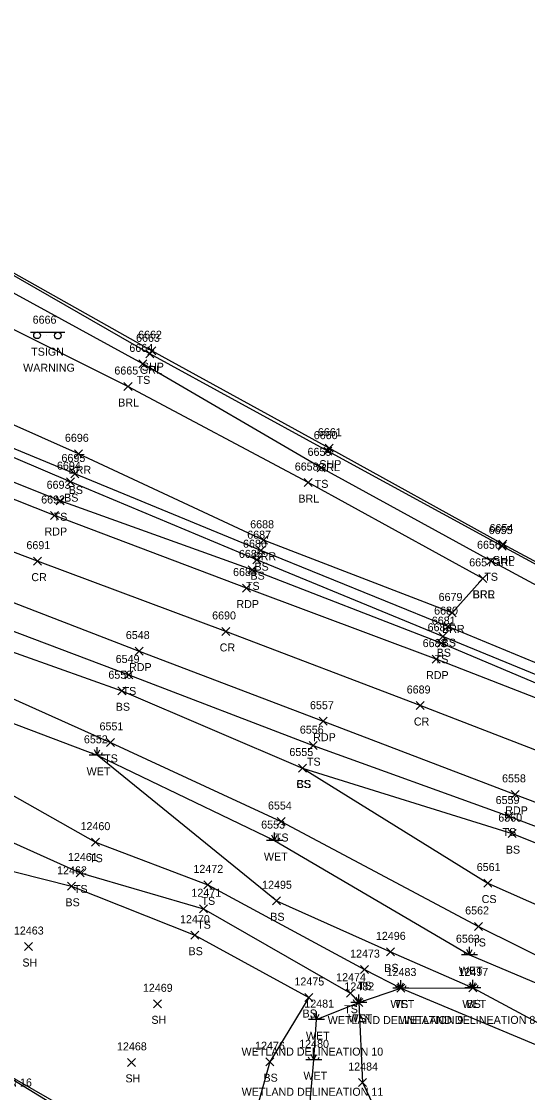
# Model space of a CAD drawing. Extents: x 1462089 to 1464015, y 730534 to 736144.
# Drawn here: x 1462916.7 to 1463043.1, y 731395.6 to 731663.4 of the extents above; entities that cross this region are included whole.
import ezdxf

# ---------------------------------------------------------------- set-up
doc = ezdxf.new("R2010")
doc.units = 0
for name, color, linetype in [('L_A', 7, 'Continuous'), ('L_C', 7, 'Continuous'), ('L_I', 7, 'Continuous'), ('L_TIC', 7, 'Continuous'), ('LABL', 7, 'Continuous'), ('LELB', 7, 'Continuous'), ('LFNC', 7, 'Continuous'), ('LWET', 7, 'Continuous'), ('P_A', 7, 'Continuous'), ('P_I', 7, 'Continuous'), ('P_TIC', 7, 'Continuous'), ('PET', 7, 'Continuous'), ('PRC', 7, 'Continuous'), ('PSP', 7, 'Continuous'), ('R_A', 7, 'Continuous'), ('R_I', 7, 'Continuous'), ('R_TIC', 7, 'Continuous'), ('RGR', 7, 'Continuous'), ('S_A', 7, 'Continuous'), ('S_C', 7, 'Continuous'), ('S_I', 7, 'Continuous'), ('SSGN', 7, 'Continuous')]:
    doc.layers.add(name, color=color, linetype=linetype)

msp = doc.modelspace()

# ---------------------------------------------------------------- linework, layer by layer
at = {"layer": 'L_TIC'}
for points in [[(1462946.03, 731576.76), (1462948.03, 731578.76)], [(1462948.03, 731576.76), (1462946.03, 731578.76)], [(1462942.29, 731571.1), (1462944.29, 731573.1)], [(1462944.29, 731571.1), (1462942.29, 731573.1)], [(1462929.95, 731554.28), (1462931.95, 731556.28)], [(1462931.95, 731554.28), (1462929.95, 731556.28)], [(1462990.5, 731550.77), (1462992.5, 731552.77)], [(1462992.5, 731550.77), (1462990.5, 731552.77)], [(1462927.9, 731547.31), (1462929.9, 731549.31)], [(1462929.9, 731547.31), (1462927.9, 731549.31)], [(1462929.04, 731549.24), (1462931.04, 731551.24)], [(1462931.04, 731549.24), (1462929.04, 731551.24)], [(1462987.28, 731547.09), (1462989.28, 731549.09)], [(1462989.28, 731547.09), (1462987.28, 731549.09)], [(1462925.32, 731542.54), (1462927.32, 731544.54)], [(1462927.32, 731542.54), (1462925.32, 731544.54)], [(1462976.15, 731532.67), (1462978.15, 731534.67)], [(1462978.15, 731532.67), (1462976.15, 731534.67)], [(1462975.42, 731530.07), (1462977.42, 731532.07)], [(1462977.42, 731530.07), (1462975.42, 731532.07)], [(1462974.42, 731527.81), (1462976.42, 731529.81)], [(1462976.42, 731527.81), (1462974.42, 731529.81)], [(1463032.85, 731527.54), (1463034.85, 731529.54)], [(1463034.85, 731527.54), (1463032.85, 731529.54)], [(1462973.33, 731525.26), (1462975.33, 731527.26)], [(1462975.33, 731525.26), (1462973.33, 731527.26)], [(1463030.85, 731523.15), (1463032.85, 731525.15)], [(1463032.85, 731523.15), (1463030.85, 731525.15)], [(1463030.85, 731523.15), (1463032.85, 731525.15)], [(1463032.85, 731523.15), (1463030.85, 731525.15)], [(1463023.22, 731514.5), (1463025.22, 731516.5)], [(1463025.22, 731514.5), (1463023.22, 731516.5)], [(1463022.17, 731511.08), (1463024.17, 731513.08)], [(1463024.17, 731511.08), (1463022.17, 731513.08)], [(1463020.46, 731506.93), (1463022.46, 731508.93)], [(1463022.46, 731506.93), (1463020.46, 731508.93)], [(1463020.92, 731508.58), (1463022.92, 731510.58)], [(1463022.92, 731508.58), (1463020.92, 731510.58)], [(1462942.53, 731499), (1462944.53, 731501)], [(1462944.53, 731499), (1462942.53, 731501)], [(1462940.79, 731495.05), (1462942.79, 731497.05)], [(1462942.79, 731495.05), (1462940.79, 731497.05)], [(1462937.92, 731482.15), (1462939.92, 731484.15)], [(1462939.92, 731482.15), (1462937.92, 731484.15)], [(1462988.56, 731481.33), (1462990.56, 731483.33)], [(1462990.56, 731481.33), (1462988.56, 731483.33)], [(1462985.9, 731475.74), (1462987.9, 731477.74)], [(1462987.9, 731475.74), (1462985.9, 731477.74)], [(1462985.9, 731475.74), (1462987.9, 731477.74)], [(1462987.9, 731475.74), (1462985.9, 731477.74)], [(1462980.55, 731462.36), (1462982.55, 731464.36)], [(1462982.55, 731462.36), (1462980.55, 731464.36)], [(1463037.41, 731463.73), (1463039.41, 731465.73)], [(1463039.41, 731463.73), (1463037.41, 731465.73)], [(1463038.19, 731459.33), (1463040.19, 731461.33)], [(1463040.19, 731459.33), (1463038.19, 731461.33)], [(1462934.16, 731457.2), (1462936.16, 731459.2)], [(1462936.16, 731457.2), (1462934.16, 731459.2)], [(1462930.38, 731449.5), (1462932.38, 731451.5)], [(1462932.38, 731449.5), (1462930.38, 731451.5)], [(1462928.22, 731446.17), (1462930.22, 731448.17)], [(1462930.22, 731446.17), (1462928.22, 731448.17)], [(1462962.22, 731446.53), (1462964.22, 731448.53)], [(1462964.22, 731446.53), (1462962.22, 731448.53)], [(1463032.15, 731446.98), (1463034.15, 731448.98)], [(1463034.15, 731446.98), (1463032.15, 731448.98)], [(1462961.15, 731440.56), (1462963.15, 731442.56)], [(1462963.15, 731440.56), (1462961.15, 731442.56)], [(1462979.37, 731442.55), (1462981.37, 731444.55)], [(1462981.37, 731442.55), (1462979.37, 731444.55)], [(1463029.83, 731436.13), (1463031.83, 731438.13)], [(1463031.83, 731436.13), (1463029.83, 731438.13)], [(1462958.96, 731433.95), (1462960.96, 731435.95)], [(1462960.96, 731433.95), (1462958.96, 731435.95)], [(1462917.44, 731431.11), (1462919.44, 731433.11)], [(1462919.44, 731431.11), (1462917.44, 731433.11)], [(1463007.84, 731429.78), (1463009.84, 731431.78)], [(1463009.84, 731429.78), (1463007.84, 731431.78)], [(1463001.33, 731425.34), (1463003.33, 731427.34)], [(1463003.33, 731425.34), (1463001.33, 731427.34)], [(1462997.85, 731419.44), (1462999.85, 731421.44)], [(1462999.85, 731419.44), (1462997.85, 731421.44)], [(1463010.45, 731420.73), (1463012.45, 731422.73)], [(1463012.45, 731420.73), (1463010.45, 731422.73)], [(1463028.39, 731420.77), (1463030.39, 731422.77)], [(1463030.39, 731420.77), (1463028.39, 731422.77)], [(1462949.65, 731416.79), (1462951.65, 731418.79)], [(1462951.65, 731416.79), (1462949.65, 731418.79)], [(1462987.44, 731418.37), (1462989.44, 731420.37)], [(1462989.44, 731418.37), (1462987.44, 731420.37)], [(1462999.92, 731417.14), (1463001.92, 731419.14)], [(1463001.92, 731417.14), (1462999.92, 731419.14)], [(1462943.18, 731402.15), (1462945.18, 731404.15)], [(1462945.18, 731402.15), (1462943.18, 731404.15)], [(1462977.67, 731402.32), (1462979.67, 731404.32)], [(1462979.67, 731402.32), (1462977.67, 731404.32)], [(1463000.87, 731397.11), (1463002.87, 731399.11)], [(1463002.87, 731397.11), (1463000.87, 731399.11)]]:
    msp.add_lwpolyline(points, dxfattribs=at)
at = {"layer": 'LABL'}
for points in [[(1463031.85, 731524.15), (1463024.22, 731515.5), (1462977.15, 731533.67), (1462930.95, 731555.28), (1462885.04, 731575.7), (1462834.51, 731597.22), (1462803.07, 731613.94), (1462803.87, 731628.84), (1462811.96, 731644.23)], [(1463031.85, 731524.15), (1462988.28, 731548.09), (1462943.29, 731572.1), (1462906.26, 731590.49), (1462870.14, 731614.39), (1462830.94, 731637.64), (1462811.96, 731644.23)]]:
    msp.add_lwpolyline(points, dxfattribs=at)
at = {"layer": 'LELB'}
for points in [[(1463119.6, 731469.74), (1463069.73, 731487.53), (1463021.46, 731507.93), (1462974.33, 731526.26), (1462926.32, 731543.54), (1462879.11, 731562.33), (1462827.61, 731581.45), (1462784.13, 731598.58), (1462763.62, 731605.93), (1462736.08, 731619.36), (1462729.89, 731630.52), (1462727.38, 731651.69), (1462726.82, 731663.37)], [(1463216.41, 731432.84), (1463196.86, 731441.6), (1463172.22, 731454.72), (1463127.76, 731480.4), (1463076.47, 731505.5), (1463033.85, 731528.54), (1462991.5, 731551.77), (1462947.03, 731577.76), (1462910.91, 731597.52), (1462873.41, 731619.83), (1462834.53, 731642.96)], [(1462725.83, 731477.73), (1462699.03, 731484.88), (1462678.02, 731490.51), (1462672.21, 731492.87), (1462685.03, 731534.1), (1462694.09, 731551.02), (1462707.07, 731562.68), (1462723.7, 731570.83), (1462738.52, 731573.85), (1462757.84, 731571.09), (1462803.89, 731553.92), (1462852.61, 731535.53), (1462892.59, 731519.26), (1462943.53, 731500), (1462989.56, 731482.33), (1463038.41, 731464.73), (1463096.36, 731442.72), (1463144.39, 731425.15), (1463184.91, 731409.31), (1463228.27, 731391.66), (1463272.85, 731369.67), (1463317.31, 731351.5), (1463360.65, 731325.78), (1463401.48, 731298.99)], [(1463172.21, 731447.97), (1463119.6, 731469.74), (1463070.36, 731489.69), (1463021.92, 731509.58), (1462975.42, 731528.81), (1462928.9, 731548.31), (1462881.06, 731568.69)], [(1463198.61, 731435.81), (1463172.21, 731447.97), (1463121.62, 731472.24), (1463071.4, 731492.14), (1463023.17, 731512.08), (1462976.42, 731531.07), (1462930.04, 731550.24), (1462881.79, 731570.18)], [(1462704.46, 731497.81), (1462686.16, 731500.02), (1462698.22, 731528.94), (1462703.29, 731542), (1462714.64, 731556.34), (1462732.86, 731563.96), (1462758.79, 731560.72), (1462800.62, 731547.77), (1462850.71, 731531.04), (1462891.22, 731514), (1462941.79, 731496.05), (1462986.9, 731476.74), (1463039.19, 731460.33), (1463094.46, 731438.38), (1463142.72, 731421.22), (1463180.95, 731402.04), (1463225.03, 731385.65), (1463269.42, 731363.58), (1463313.96, 731345.04), (1463357.55, 731320.57), (1463397.02, 731291.85), (1463445.25, 731256.26)], [(1462729.89, 731554.83), (1462752.88, 731550.71), (1462796.34, 731535.84), (1462846.87, 731523.3), (1462891.6, 731504.38), (1462938.92, 731483.15), (1462981.55, 731463.36), (1463030.83, 731437.13), (1463081.03, 731412.21)], [(1462777.17, 731509.19), (1462798.63, 731508.16), (1462822.6, 731502.24), (1462848.3, 731494.04), (1462851.78, 731483.65), (1462861.65, 731479.24), (1462902.95, 731463.26), (1462931.38, 731450.5), (1462962.15, 731441.56), (1462998.85, 731420.44), (1463000.92, 731418.14), (1463001.87, 731398.11), (1463007.08, 731387.15), (1462997.64, 731369.41), (1462989.5, 731357.62)], [(1462848.3, 731494.04), (1462844.56, 731480.57), (1462862.76, 731470.59), (1462901.43, 731454.22), (1462929.22, 731447.17), (1462959.96, 731434.95), (1462988.44, 731419.37), (1462978.67, 731403.32), (1462969.15, 731369)], [(1462851.78, 731483.65), (1462863.11, 731486.52), (1462907.27, 731473.93), (1462935.16, 731458.2), (1462963.22, 731447.53), (1463002.33, 731426.34), (1463011.45, 731421.73), (1463048.65, 731406.13), (1463087.74, 731387.87), (1463123.73, 731373.61), (1463166.56, 731347.1), (1463143.62, 731326.72), (1463130.94, 731305.3), (1463126.82, 731285.41)], [(1462980.37, 731443.55), (1462935.58, 731479.91)], [(1462986.9, 731476.74), (1463033.15, 731447.98), (1463087.53, 731423.89), (1463138.54, 731409.22), (1463176.78, 731387.71), (1463218.91, 731373.24), (1463266.81, 731352.83), (1463310.06, 731334.99), (1463353.43, 731312.2), (1463391.94, 731284.58), (1463438.94, 731247.62)], [(1462980.37, 731443.55), (1463008.84, 731430.78), (1463029.39, 731421.77), (1463055.74, 731407.59), (1463086.66, 731401.55), (1463129.69, 731385.53), (1463168.32, 731363.77), (1463210.27, 731330.63)]]:
    msp.add_lwpolyline(points, dxfattribs=at)
at = {"layer": 'LFNC'}
msp.add_lwpolyline([(1462866.1, 731423.83), (1462898.03, 731407.27), (1462902.6, 731406.12), (1462940.18, 731384.56), (1462969.15, 731369), (1462989.5, 731357.62), (1463015.63, 731343.66), (1463061.19, 731318.77), (1463091.63, 731303.37), (1463126.82, 731285.41), (1463155.7, 731270.92), (1463169.89, 731264.01), (1463224.93, 731235.79), (1463261.29, 731216.06), (1463291.03, 731198.73), (1463314.83, 731185.74)], dxfattribs=at)
at = {"layer": 'LWET'}
for p, q in [((1462937.58, 731479.91), (1462933.58, 731479.91)), ((1462934.58, 731479.91), (1462934.25, 731480.58)), ((1462935.58, 731479.91), (1462934.92, 731481.25)), ((1462935.58, 731479.91), (1462935.58, 731481.91)), ((1462935.58, 731479.91), (1462936.25, 731481.25)), ((1462936.58, 731479.91), (1462936.92, 731480.58)), ((1462981.84, 731458.59), (1462977.84, 731458.59)), ((1462978.84, 731458.59), (1462978.51, 731459.26)), ((1462979.84, 731458.59), (1462979.18, 731459.93)), ((1462979.84, 731458.59), (1462979.84, 731460.59)), ((1462979.84, 731458.59), (1462980.51, 731459.93)), ((1462980.84, 731458.59), (1462981.18, 731459.26)), ((1463028.53, 731430.07), (1463027.86, 731431.41)), ((1463028.53, 731430.07), (1463028.53, 731432.07)), ((1463028.53, 731430.07), (1463029.19, 731431.41)), ((1463030.53, 731430.07), (1463026.53, 731430.07)), ((1463027.53, 731430.07), (1463027.19, 731430.74)), ((1463029.53, 731430.07), (1463029.86, 731430.74)), ((1463011.45, 731421.73), (1463011.45, 731423.73)), ((1463029.39, 731421.77), (1463029.39, 731423.77)), ((1463013.45, 731421.73), (1463009.45, 731421.73)), ((1463010.45, 731421.73), (1463010.12, 731422.4)), ((1463011.45, 731421.73), (1463010.78, 731423.07)), ((1463011.45, 731421.73), (1463012.12, 731423.07)), ((1463012.45, 731421.73), (1463012.78, 731422.4)), ((1463031.39, 731421.77), (1463027.39, 731421.77)), ((1463028.39, 731421.77), (1463028.06, 731422.44)), ((1463029.39, 731421.77), (1463028.72, 731423.1)), ((1463029.39, 731421.77), (1463030.06, 731423.1)), ((1463030.39, 731421.77), (1463030.72, 731422.44)), ((1463002.92, 731418.14), (1462998.92, 731418.14)), ((1462999.92, 731418.14), (1462999.59, 731418.8)), ((1463000.92, 731418.14), (1463000.25, 731419.47)), ((1463000.92, 731418.14), (1463000.92, 731420.14)), ((1463000.92, 731418.14), (1463001.59, 731419.47)), ((1463001.92, 731418.14), (1463002.25, 731418.8)), ((1462990.34, 731413.84), (1462989.67, 731415.18)), ((1462990.34, 731413.84), (1462990.34, 731415.84)), ((1462990.34, 731413.84), (1462991, 731415.18)), ((1462992.34, 731413.84), (1462988.34, 731413.84)), ((1462989.34, 731413.84), (1462989, 731414.51)), ((1462991.34, 731413.84), (1462991.67, 731414.51)), ((1462988.72, 731403.8), (1462988.39, 731404.47)), ((1462989.72, 731403.8), (1462989.05, 731405.13)), ((1462989.72, 731403.8), (1462989.72, 731405.8)), ((1462989.72, 731403.8), (1462990.39, 731405.13)), ((1462990.72, 731403.8), (1462991.05, 731404.47)), ((1462991.72, 731403.8), (1462987.72, 731403.8))]:
    msp.add_line(p, q, dxfattribs=at)
for points in [[(1462733.57, 731494.55), (1462725.26, 731500.55), (1462719.94, 731502.96), (1462723.6, 731512.41), (1462733.75, 731518.35), (1462743.36, 731523.25), (1462753.89, 731528.6), (1462746.86, 731535.71), (1462735.45, 731540.19), (1462722.91, 731541.96), (1462719.94, 731549.27), (1462730.7, 731550.95), (1462750.36, 731546.11), (1462796.24, 731531.79), (1462845.76, 731520.14), (1462890.22, 731497.14), (1462935.58, 731479.91), (1462979.84, 731458.59), (1463028.53, 731430.07), (1463078.39, 731408.92), (1463133.15, 731393.57), (1463171.56, 731375.44), (1463214.42, 731357.49), (1463259.4, 731337.33)], [(1462741.89, 731491.62), (1462779.66, 731487.48), (1462799.57, 731498.34), (1462829.45, 731474.49), (1462855.65, 731452.58), (1462886.76, 731433.59), (1462902.6, 731406.12), (1462939.7, 731383.42), (1462969.15, 731369), (1462987.54, 731378.98), (1462989.72, 731403.8), (1462990.34, 731413.84), (1463000.92, 731418.14), (1463011.45, 731421.73), (1463029.39, 731421.77)]]:
    msp.add_lwpolyline(points, dxfattribs=at)
at = {"layer": 'P_TIC'}
for points in [[(1462948.22, 731580.05), (1462950.22, 731582.05)], [(1462950.22, 731580.05), (1462948.22, 731582.05)], [(1462992.54, 731555.69), (1462994.54, 731557.69)], [(1462994.54, 731555.69), (1462992.54, 731557.69)], [(1462923.96, 731538.86), (1462925.96, 731540.86)], [(1462925.96, 731538.86), (1462923.96, 731540.86)], [(1463035.91, 731531.72), (1463037.91, 731533.72)], [(1463037.91, 731531.72), (1463035.91, 731533.72)], [(1462919.72, 731527.45), (1462921.72, 731529.45)], [(1462921.72, 731527.45), (1462919.72, 731529.45)], [(1462971.87, 731520.72), (1462973.87, 731522.72)], [(1462973.87, 731520.72), (1462971.87, 731522.72)], [(1462966.74, 731509.88), (1462968.74, 731511.88)], [(1462968.74, 731509.88), (1462966.74, 731511.88)], [(1462945.06, 731504.97), (1462947.06, 731506.97)], [(1462947.06, 731504.97), (1462945.06, 731506.97)], [(1463019.22, 731502.96), (1463021.22, 731504.96)], [(1463021.22, 731502.96), (1463019.22, 731504.96)], [(1463015.24, 731491.36), (1463017.24, 731493.36)], [(1463017.24, 731491.36), (1463015.24, 731493.36)], [(1462991.04, 731487.44), (1462993.04, 731489.44)], [(1462993.04, 731487.44), (1462991.04, 731489.44)], [(1463039, 731469.15), (1463041, 731471.15)], [(1463041, 731469.15), (1463039, 731471.15)]]:
    msp.add_lwpolyline(points, dxfattribs=at)
at = {"layer": 'PET'}
for points in [[(1463461.34, 731279.61), (1463416.02, 731311.33), (1463372.71, 731341.8), (1463324.96, 731373.71), (1463274.92, 731400.55), (1463226.84, 731425.24), (1463198.61, 731435.81), (1463171.74, 731446.45), (1463119.56, 731465.71), (1463068.75, 731485.01), (1463020.22, 731503.96), (1462972.87, 731521.72), (1462924.96, 731539.86), (1462877.42, 731558.69), (1462826.02, 731577.33), (1462782.49, 731593.34), (1462768.74, 731598.43), (1462762.18, 731600.75), (1462739.52, 731609.73), (1462723.72, 731618.83), (1462715.82, 731624.41), (1462713.48, 731627.53), (1462712.47, 731631.19), (1462712.89, 731635.26)], [(1462682, 731542.57), (1462690.37, 731554.44), (1462701.87, 731565.32), (1462718.63, 731575.1), (1462733.82, 731578.91), (1462746.81, 731578.39), (1462756.2, 731576.5), (1462761.65, 731574.84), (1462805.91, 731559.14), (1462855.47, 731540.72), (1462896.06, 731525.28), (1462946.06, 731505.97), (1462992.04, 731488.44), (1463040, 731470.15), (1463098.6, 731447.89), (1463146.47, 731429.53), (1463186.4, 731413.97), (1463230.08, 731397.45), (1463276.87, 731377.97), (1463320.08, 731356.26), (1463363.63, 731330.24), (1463405.12, 731302.86), (1463454, 731267.4)]]:
    msp.add_lwpolyline(points, dxfattribs=at)
at = {"layer": 'PRC'}
msp.add_lwpolyline([(1463372.71, 731341.8), (1463323.02, 731368.31), (1463272.12, 731392.66), (1463219.71, 731414.93), (1463167.62, 731434.61), (1463114.61, 731454.7), (1463064.71, 731473.62), (1463016.24, 731492.36), (1462967.74, 731510.88), (1462920.72, 731528.45), (1462871.86, 731546.95), (1462821.92, 731566.17), (1462781.52, 731581.37), (1462739.57, 731595.33), (1462703.33, 731606.12)], dxfattribs=at)
at = {"layer": 'PSP'}
msp.add_lwpolyline([(1463226.84, 731425.24), (1463216.41, 731432.84), (1463198.12, 731443.83), (1463173.9, 731457.95), (1463079.72, 731509.62), (1463036.91, 731532.72), (1462993.54, 731556.69), (1462949.22, 731581.05), (1462913.43, 731601.23), (1462875.48, 731623.24), (1462836.34, 731646.88)], dxfattribs=at)
at = {"layer": 'R_TIC'}
for points in [[(1462947.71, 731579.28), (1462949.71, 731581.28)], [(1462949.71, 731579.28), (1462947.71, 731581.28)], [(1462992.15, 731554.95), (1462994.15, 731556.95)], [(1462994.15, 731554.95), (1462992.15, 731556.95)], [(1463035.72, 731531.22), (1463037.72, 731533.22)], [(1463037.72, 731531.22), (1463035.72, 731533.22)]]:
    msp.add_lwpolyline(points, dxfattribs=at)
at = {"layer": 'RGR'}
msp.add_lwpolyline([(1463198.12, 731443.83), (1463173.45, 731457.19), (1463126.58, 731483.02), (1463079.48, 731508.97), (1463036.72, 731532.22), (1462993.15, 731555.95), (1462948.71, 731580.28), (1462913.11, 731600.75), (1462875.39, 731622.55), (1462835.91, 731646.01)], dxfattribs=at)
at = {"layer": 'SSGN'}
for p, q in [((1462918.92, 731585.73), (1462927.51, 731585.73)), ((1462922.94, 731584.83), (1462922.94, 731584.83))]:
    msp.add_line(p, q, dxfattribs=at)
for centre in [(1462920.58, 731584.9), (1462925.79, 731584.83)]:
    msp.add_circle(centre, 0.833, dxfattribs=at)

# ---------------------------------------------------------------- texts
at = {"layer": 'L_A'}
for s, p in [('TS', (1462945.44, 731572.76)), ('BRL', (1462940.83, 731567.1)), ('BRR', (1462928.44, 731550.28)), ('BS', (1462928.48, 731545.24)), ('TS', (1462989.91, 731546.77)), ('BS', (1462927.34, 731543.31)), ('BRL', (1462985.83, 731543.09)), ('TS', (1462924.73, 731538.54)), ('BRR', (1462974.64, 731528.67)), ('BS', (1462974.86, 731526.07)), ('BS', (1462973.86, 731523.81)), ('TS', (1463032.26, 731523.54)), ('TS', (1462972.74, 731521.26)), ('BRR', (1463029.34, 731519.15)), ('BRL', (1463029.39, 731519.15)), ('BRR', (1463021.71, 731510.5)), ('BS', (1463021.61, 731507.08)), ('BS', (1463020.36, 731504.58)), ('TS', (1463019.87, 731502.93)), ('TS', (1462941.94, 731495)), ('BS', (1462940.23, 731491.05)), ('TS', (1462937.33, 731478.15)), ('WET', (1462932.96, 731474.91)), ('TS', (1462987.97, 731477.33)), ('CS', (1462985.34, 731471.74)), ('BS', (1462985.34, 731471.74)), ('TS', (1463036.82, 731459.73)), ('TS', (1462979.96, 731458.36)), ('WET', (1462977.22, 731453.59)), ('BS', (1463037.63, 731455.33)), ('TS', (1462933.57, 731453.2)), ('TS', (1462929.78, 731445.5)), ('TS', (1462961.63, 731442.53)), ('CS', (1463031.59, 731442.98)), ('BS', (1462927.67, 731442.17)), ('BS', (1462978.81, 731438.55)), ('TS', (1462960.56, 731436.56)), ('TS', (1463029.24, 731432.13)), ('BS', (1462958.4, 731429.95)), ('SH', (1462916.93, 731427.11)), ('BS', (1463007.28, 731425.78)), ('WET', (1463025.91, 731425.07)), ('TS', (1463000.74, 731421.34)), ('WET', (1463008.83, 731416.73)), ('TS', (1463009.86, 731416.73)), ('WET', (1463026.77, 731416.77)), ('BS', (1463027.83, 731416.77)), ('BS', (1462986.88, 731414.37)), ('TS', (1462997.26, 731415.44)), ('WET', (1462998.3, 731413.14)), ('TS', (1462999.33, 731413.14)), ('SH', (1462949.14, 731412.79)), ('WET', (1462987.71, 731408.84)), ('SH', (1462942.66, 731398.15)), ('BS', (1462977.11, 731398.32)), ('WET', (1462987.1, 731398.8))]:
    msp.add_text(s, height=2, dxfattribs=at).set_placement(p)
at = {"layer": 'L_C'}
for s, p in [('WETLAND DELINEATION 9', (1462993.16, 731412.73)), ('WETLAND DELINEATION 8', (1463011.11, 731412.77)), ('WETLAND DELINEATION 10', (1462971.64, 731404.84)), ('WETLAND DELINEATION 16', (1462883.93, 731397.12)), ('WETLAND DELINEATION 11', (1462971.67, 731394.8))]:
    msp.add_text(s, height=2, dxfattribs=at).set_placement(p)
at = {"layer": 'L_I'}
for s, p in [('6664', (1462943.63, 731580.76)), ('6665', (1462939.89, 731575.1)), ('6696', (1462927.54, 731558.28)), ('6695', (1462926.68, 731553.24)), ('6659', (1462988.13, 731554.77)), ('6694', (1462925.55, 731551.31)), ('6658', (1462984.93, 731551.09)), ('6693', (1462922.97, 731546.54)), ('6688', (1462973.8, 731536.67)), ('6687', (1462973.06, 731534.07)), ('6686', (1462972.01, 731531.81)), ('6656', (1463030.44, 731531.54)), ('6685', (1462970.98, 731529.26)), ('6657', (1463028.49, 731527.15)), ('6657', (1463028.49, 731527.15)), ('6679', (1463020.85, 731518.5)), ('6680', (1463019.73, 731515.08)), ('6681', (1463019.14, 731512.58)), ('6682', (1463018.1, 731510.93)), ('6549', (1462940.21, 731503)), ('6550', (1462938.39, 731499.05)), ('6551', (1462936.18, 731486.15)), ('6552', (1462932.28, 731482.91)), ('6556', (1462986.2, 731485.33)), ('6555', (1462983.59, 731479.74)), ('6555', (1462983.59, 731479.74)), ('6559', (1463035.09, 731467.73)), ('6554', (1462978.24, 731466.36)), ('6553', (1462976.54, 731461.59)), ('6560', (1463035.75, 731463.33)), ('12460', (1462931.44, 731461.2)), ('12461', (1462928.3, 731453.5)), ('6561', (1463030.37, 731450.98)), ('12462', (1462925.59, 731450.17)), ('12472', (1462959.63, 731450.53)), ('12495', (1462976.78, 731446.55)), ('12471', (1462959.12, 731444.56)), ('6562', (1463027.48, 731440.13)), ('12470', (1462956.28, 731437.95)), ('12463', (1462914.8, 731435.11)), ('12496', (1463005.19, 731433.78)), ('6563', (1463025.17, 731433.07)), ('12473', (1462998.74, 731429.34)), ('12483', (1463007.86, 731424.73)), ('12483', (1463007.86, 731424.73)), ('12497', (1463025.8, 731424.77)), ('12497', (1463025.8, 731424.77)), ('12475', (1462984.85, 731422.37)), ('12474', (1462995.26, 731423.44)), ('12482', (1462997.33, 731421.14)), ('12482', (1462997.33, 731421.14)), ('12469', (1462947.01, 731420.79)), ('12481', (1462987.31, 731416.84)), ('12468', (1462940.54, 731406.15)), ('12476', (1462975.02, 731406.32)), ('12480', (1462986.04, 731406.8)), ('12484', (1462998.28, 731401.11))]:
    msp.add_text(s, height=2, dxfattribs=at).set_placement(p)
at = {"layer": 'P_A'}
for s, p in [('SHP', (1462946.75, 731576.05)), ('SHP', (1462991.07, 731551.69)), ('RDP', (1462922.45, 731534.86)), ('SHP', (1463034.45, 731527.72)), ('CR', (1462919.15, 731523.45)), ('RDP', (1462970.36, 731516.72)), ('CR', (1462966.18, 731505.88)), ('RDP', (1462943.54, 731500.97)), ('RDP', (1463017.71, 731498.96)), ('CR', (1463014.67, 731487.36)), ('RDP', (1462989.53, 731483.44)), ('RDP', (1463037.48, 731465.15))]:
    msp.add_text(s, height=2, dxfattribs=at).set_placement(p)
at = {"layer": 'P_I'}
for s, p in [('6662', (1462945.81, 731584.05)), ('6661', (1462990.7, 731559.69)), ('6692', (1462921.61, 731542.86)), ('6654', (1463033.56, 731535.72)), ('6691', (1462917.93, 731531.45)), ('6684', (1462969.52, 731524.72)), ('6690', (1462964.3, 731513.88)), ('6548', (1462942.75, 731508.97)), ('6683', (1463016.87, 731506.96)), ('6689', (1463012.88, 731495.36)), ('6557', (1462988.73, 731491.44)), ('6558', (1463036.69, 731473.15))]:
    msp.add_text(s, height=2, dxfattribs=at).set_placement(p)
at = {"layer": 'R_A'}
for p in [(1462946.26, 731575.28), (1462990.7, 731550.95), (1463034.26, 731527.22)]:
    msp.add_text('GRL', height=2, dxfattribs=at).set_placement(p)
at = {"layer": 'R_I'}
for s, p in [('6663', (1462945.31, 731583.28)), ('6660', (1462989.67, 731558.95)), ('6655', (1463033.36, 731535.22))]:
    msp.add_text(s, height=2, dxfattribs=at).set_placement(p)
at = {"layer": 'S_A'}
msp.add_text('TSIGN', height=2, dxfattribs=at).set_placement((1462919.12, 731579.81))
at = {"layer": 'S_C'}
msp.add_text('WARNING', height=2, dxfattribs=at).set_placement((1462917.1, 731575.81))
at = {"layer": 'S_I'}
msp.add_text('6666', height=2, dxfattribs=at).set_placement((1462919.48, 731587.81))

doc.saveas('drawing.dxf')
